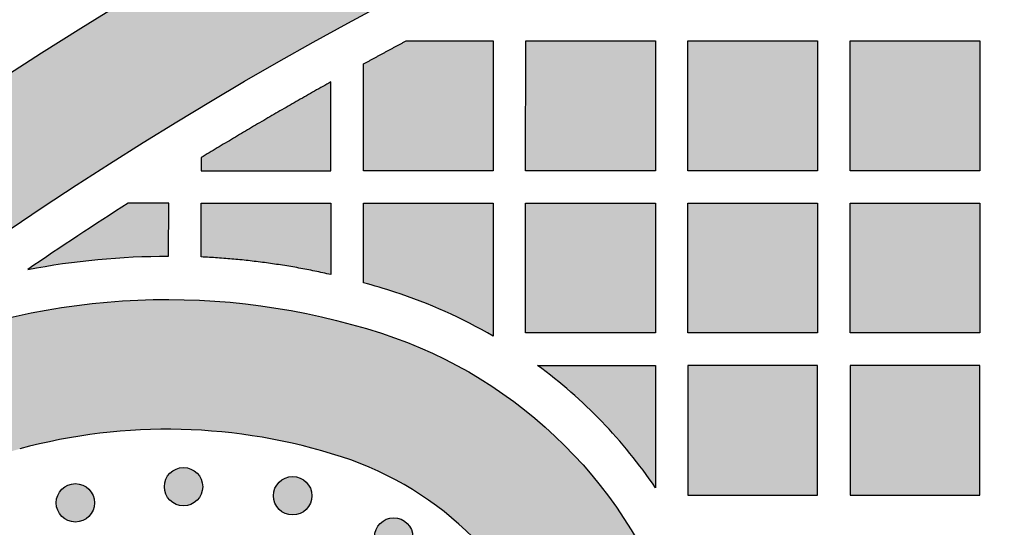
# Model space of a CAD drawing. Header units: millimetres. Extents: x -3873 to -97, y 912 to 4165.
# Tile 527 of 656: x -1865 to -1774, y 3192 to 3239. Entities that reach past the tile are written whole.
import ezdxf

# ---------------------------------------------------------------- set-up
doc = ezdxf.new("R2010")
doc.units = ezdxf.units.MM
doc.layers.add('pattern', color=7, linetype='Continuous', true_color=0x000000)

msp = doc.modelspace()

# ---------------------------------------------------------------- hatches: boundary and pattern name
at = {"layer": 'pattern'}
for points in [[(-1874.82, 3213.385), (-1868.956, 3217.537), (-1862.997, 3221.587), (-1856.946, 3225.532), (-1850.805, 3229.37), (-1844.577, 3233.097), (-1838.264, 3236.71), (-1831.871, 3240.206), (-1825.4, 3243.584), (-1818.855, 3246.84), (-1812.239, 3249.972), (-1805.555, 3252.979), (-1798.807, 3255.857), (-1792, 3258.604), (-1785.136, 3261.22), (-1778.219, 3263.702), (-1771.254, 3266.048), (-1764.245, 3268.258), (-1757.194, 3270.33), (-1750.108, 3272.263), (-1742.989, 3274.056), (-1735.842, 3275.708), (-1728.67, 3277.219), (-1721.479, 3278.589), (-1714.273, 3279.816), (-1707.054, 3280.902), (-1699.829, 3281.845), (-1692.6, 3282.647), (-1685.372, 3283.308), (-1678.149, 3283.827), (-1670.935, 3284.207), (-1663.734, 3284.448), (-1656.55, 3284.55), (-1656.55, 3296.55), (-1664.945, 3296.421), (-1673.365, 3296.109), (-1681.805, 3295.612), (-1690.259, 3294.929), (-1698.72, 3294.058), (-1707.184, 3292.998), (-1715.642, 3291.749), (-1724.09, 3290.311), (-1732.52, 3288.683), (-1740.927, 3286.865), (-1749.304, 3284.858), (-1757.644, 3282.663), (-1765.942, 3280.28), (-1774.191, 3277.711), (-1782.384, 3274.958), (-1790.516, 3272.022), (-1798.581, 3268.905), (-1806.572, 3265.61), (-1814.484, 3262.139), (-1822.31, 3258.496), (-1830.046, 3254.684), (-1837.686, 3250.705), (-1845.225, 3246.563), (-1852.656, 3242.264), (-1859.977, 3237.809), (-1867.181, 3233.204), (-1874.265, 3228.454), (-1881.224, 3223.562), (-1888.054, 3218.533), (-1894.751, 3213.373), (-1901.312, 3208.087), (-1907.734, 3202.679), (-1905.591, 3202.986), (-1903.451, 3203.343), (-1901.317, 3203.75), (-1899.189, 3204.206), (-1897.071, 3204.711), (-1894.963, 3205.265), (-1892.867, 3205.868), (-1890.785, 3206.519), (-1888.718, 3207.218), (-1886.669, 3207.963), (-1884.638, 3208.755), (-1882.628, 3209.593), (-1880.64, 3210.476), (-1878.674, 3211.403), (-1876.734, 3212.373)], [(-1833.149, 3234.961), (-1829.193, 3237.095), (-1821.149, 3237.095), (-1821.149, 3225.095), (-1833.149, 3225.095)], [(-1818.148, 3225.095), (-1818.12, 3237.095), (-1806.149, 3237.095), (-1806.149, 3225.095)], [(-1803.149, 3225.095), (-1803.149, 3237.095), (-1791.149, 3237.095), (-1791.149, 3225.095)], [(-1788.148, 3225.095), (-1788.148, 3237.095), (-1776.149, 3237.095), (-1776.149, 3225.095)], [(-1836.152, 3225.095), (-1836.149, 3233.301), (-1842.181, 3229.855), (-1848.148, 3226.3), (-1848.148, 3225.095)], [(-1854.897, 3222.095), (-1864.194, 3215.958), (-1862.585, 3216.248), (-1860.967, 3216.499), (-1859.343, 3216.712), (-1857.713, 3216.886), (-1856.08, 3217.02), (-1854.445, 3217.116), (-1852.809, 3217.172), (-1851.173, 3217.189), (-1851.149, 3222.095)], [(-1836.153, 3222.095), (-1836.155, 3215.491), (-1837.635, 3215.81), (-1839.122, 3216.096), (-1840.616, 3216.35), (-1842.116, 3216.57), (-1843.62, 3216.757), (-1845.127, 3216.91), (-1846.637, 3217.03), (-1848.148, 3217.117), (-1848.148, 3222.095)], [(-1821.149, 3209.793), (-1822.234, 3210.408), (-1823.337, 3210.993), (-1824.456, 3211.549), (-1825.59, 3212.075), (-1826.737, 3212.57), (-1827.897, 3213.034), (-1829.069, 3213.466), (-1830.25, 3213.867), (-1831.694, 3214.317), (-1833.149, 3214.735), (-1833.149, 3222.095), (-1821.149, 3222.095)], [(-1806.149, 3222.095), (-1806.149, 3210.095), (-1818.148, 3210.095), (-1818.148, 3222.095)], [(-1791.149, 3222.095), (-1791.149, 3210.095), (-1803.149, 3210.095), (-1803.149, 3222.095)], [(-1788.148, 3222.095), (-1776.149, 3222.095), (-1776.149, 3210.095), (-1788.148, 3210.095)], [(-1803.146, 3131.381), (-1804.041, 3130.241), (-1804.907, 3129.074), (-1805.742, 3127.88), (-1806.545, 3126.66), (-1807.314, 3125.417), (-1808.048, 3124.15), (-1808.747, 3122.863), (-1809.41, 3121.555), (-1810.035, 3120.23), (-1810.623, 3118.888), (-1811.172, 3117.531), (-1811.682, 3116.16), (-1812.152, 3114.778), (-1812.583, 3113.386), (-1812.973, 3111.986), (-1813.323, 3110.58), (-1813.511, 3112.121), (-1813.739, 3113.662), (-1814.009, 3115.198), (-1814.319, 3116.73), (-1814.669, 3118.256), (-1815.061, 3119.773), (-1815.492, 3121.28), (-1815.963, 3122.776), (-1816.473, 3124.259), (-1817.022, 3125.728), (-1817.609, 3127.181), (-1818.233, 3128.616), (-1818.894, 3130.032), (-1819.591, 3131.428), (-1820.322, 3132.803), (-1821.087, 3134.155), (-1820.106, 3135.954), (-1819.18, 3137.785), (-1818.311, 3139.647), (-1817.5, 3141.536), (-1816.75, 3143.449), (-1816.059, 3145.384), (-1815.431, 3147.338), (-1814.865, 3149.308), (-1814.63, 3150.209), (-1814.411, 3151.116), (-1814.207, 3152.03), (-1814.019, 3152.948), (-1813.847, 3153.872), (-1813.692, 3154.8), (-1813.554, 3155.732), (-1813.432, 3156.669), (-1813.326, 3157.608), (-1813.238, 3158.55), (-1813.167, 3159.495), (-1813.113, 3160.441), (-1813.076, 3161.389), (-1813.056, 3162.338), (-1813.053, 3163.288), (-1813.068, 3164.237), (-1813.1, 3165.187), (-1813.149, 3166.135), (-1813.216, 3167.082), (-1813.299, 3168.027), (-1813.4, 3168.969), (-1813.517, 3169.909), (-1813.652, 3170.846), (-1813.803, 3171.779), (-1813.971, 3172.708), (-1814.155, 3173.633), (-1814.355, 3174.552), (-1814.572, 3175.466), (-1814.805, 3176.375), (-1815.053, 3177.277), (-1815.317, 3178.172), (-1815.596, 3179.061), (-1815.875, 3179.883), (-1816.18, 3180.702), (-1816.51, 3181.517), (-1816.866, 3182.327), (-1817.247, 3183.13), (-1817.653, 3183.925), (-1818.085, 3184.712), (-1818.541, 3185.489), (-1819.022, 3186.254), (-1819.527, 3187.008), (-1820.056, 3187.747), (-1820.607, 3188.473), (-1821.182, 3189.183), (-1821.778, 3189.876), (-1822.395, 3190.551), (-1823.033, 3191.208), (-1823.69, 3191.846), (-1824.365, 3192.463), (-1825.058, 3193.059), (-1825.768, 3193.634), (-1826.494, 3194.185), (-1827.234, 3194.714), (-1827.987, 3195.219), (-1828.752, 3195.7), (-1829.529, 3196.156), (-1830.316, 3196.588), (-1831.111, 3196.994), (-1831.914, 3197.375), (-1832.724, 3197.731), (-1833.539, 3198.061), (-1834.358, 3198.366), (-1835.181, 3198.645), (-1836.069, 3198.924), (-1836.964, 3199.188), (-1837.866, 3199.436), (-1838.775, 3199.669), (-1839.689, 3199.886), (-1840.608, 3200.086), (-1841.533, 3200.271), (-1842.462, 3200.438), (-1843.395, 3200.59), (-1844.332, 3200.724), (-1845.272, 3200.842), (-1846.214, 3200.942), (-1847.159, 3201.026), (-1848.106, 3201.092), (-1849.055, 3201.141), (-1850.004, 3201.173), (-1850.953, 3201.188), (-1851.903, 3201.185), (-1852.852, 3201.165), (-1853.8, 3201.128), (-1854.746, 3201.074), (-1855.691, 3201.003), (-1856.633, 3200.915), (-1857.573, 3200.81), (-1858.509, 3200.688), (-1859.441, 3200.549), (-1860.369, 3200.394), (-1861.293, 3200.222), (-1862.212, 3200.034), (-1863.125, 3199.831), (-1864.032, 3199.611), (-1864.933, 3199.376), (-1866.901, 3198.811), (-1868.853, 3198.183), (-1870.787, 3197.494), (-1872.699, 3196.744), (-1874.586, 3195.934), (-1876.446, 3195.066), (-1878.276, 3194.141), (-1880.074, 3193.161), (-1881.164, 3193.764), (-1882.267, 3194.347), (-1883.381, 3194.909), (-1884.508, 3195.451), (-1885.645, 3195.971), (-1886.793, 3196.47), (-1887.95, 3196.947), (-1889.116, 3197.401), (-1890.291, 3197.834), (-1891.474, 3198.243), (-1892.664, 3198.63), (-1893.861, 3198.994), (-1895.063, 3199.335), (-1896.271, 3199.652), (-1897.483, 3199.946), (-1898.699, 3200.217), (-1895.791, 3200.909), (-1892.902, 3201.689), (-1890.036, 3202.558), (-1887.195, 3203.513), (-1884.385, 3204.554), (-1881.609, 3205.679), (-1878.871, 3206.886), (-1876.174, 3208.174), (-1874.877, 3208.703), (-1873.564, 3209.204), (-1872.236, 3209.679), (-1870.893, 3210.125), (-1869.537, 3210.543), (-1868.168, 3210.932), (-1866.787, 3211.292), (-1865.396, 3211.621), (-1863.994, 3211.92), (-1862.584, 3212.188), (-1861.167, 3212.425), (-1859.742, 3212.63), (-1858.312, 3212.804), (-1856.877, 3212.945), (-1855.439, 3213.055), (-1853.998, 3213.132), (-1852.556, 3213.176), (-1851.113, 3213.189), (-1849.672, 3213.169), (-1848.232, 3213.116), (-1846.795, 3213.032), (-1845.362, 3212.915), (-1843.935, 3212.767), (-1842.513, 3212.587), (-1841.099, 3212.376), (-1839.693, 3212.134), (-1838.296, 3211.862), (-1836.909, 3211.56), (-1835.534, 3211.228), (-1834.17, 3210.867), (-1832.82, 3210.478), (-1831.483, 3210.061), (-1830.336, 3209.672), (-1829.194, 3209.247), (-1828.058, 3208.787), (-1826.929, 3208.291), (-1825.81, 3207.76), (-1824.701, 3207.193), (-1823.604, 3206.591), (-1822.521, 3205.955), (-1821.454, 3205.285), (-1820.404, 3204.581), (-1819.372, 3203.844), (-1818.361, 3203.075), (-1817.372, 3202.274), (-1816.405, 3201.443), (-1815.463, 3200.583), (-1814.547, 3199.694), (-1813.659, 3198.778), (-1812.798, 3197.836), (-1811.967, 3196.87), (-1811.166, 3195.88), (-1810.397, 3194.869), (-1809.66, 3193.837), (-1808.956, 3192.787), (-1808.286, 3191.72), (-1807.65, 3190.637), (-1807.048, 3189.54), (-1806.482, 3188.431), (-1805.95, 3187.312), (-1805.455, 3186.183), (-1804.994, 3185.047), (-1804.569, 3183.905), (-1804.18, 3182.759), (-1803.674, 3181.121), (-1803.211, 3179.47), (-1802.792, 3177.807), (-1802.418, 3176.134), (-1801.882, 3173.385), (-1801.42, 3170.614), (-1801.035, 3167.824), (-1800.727, 3165.02), (-1800.497, 3162.204), (-1800.345, 3159.379), (-1800.272, 3156.549), (-1800.279, 3153.717), (-1800.364, 3150.886), (-1800.529, 3148.06), (-1800.772, 3145.241), (-1801.094, 3142.434), (-1801.493, 3139.641), (-1801.969, 3136.866), (-1802.52, 3134.112)], [(-1817.041, 3207.095), (-1806.149, 3207.095), (-1806.149, 3195.79), (-1806.71, 3196.596), (-1807.288, 3197.392), (-1807.884, 3198.176), (-1808.497, 3198.948), (-1809.127, 3199.707), (-1809.774, 3200.454), (-1810.436, 3201.187), (-1811.114, 3201.906), (-1811.807, 3202.61), (-1812.515, 3203.299), (-1813.237, 3203.973), (-1813.973, 3204.631), (-1814.722, 3205.272), (-1815.483, 3205.897), (-1816.256, 3206.505)], [(-1791.149, 3207.095), (-1803.149, 3207.095), (-1803.149, 3195.095), (-1791.149, 3195.095)], [(-1776.149, 3207.095), (-1788.148, 3207.095), (-1788.148, 3195.095), (-1776.149, 3195.095)], [(-1848.529, 3197.137), (-1848.557, 3197.164), (-1848.586, 3197.191), (-1848.616, 3197.218), (-1848.647, 3197.244), (-1848.678, 3197.27), (-1848.711, 3197.295), (-1848.744, 3197.32), (-1848.778, 3197.344), (-1848.813, 3197.367), (-1848.849, 3197.39), (-1848.885, 3197.412), (-1848.923, 3197.433), (-1848.961, 3197.454), (-1848.999, 3197.474), (-1849.039, 3197.492), (-1849.079, 3197.51), (-1849.12, 3197.527), (-1849.161, 3197.543), (-1849.203, 3197.559), (-1849.245, 3197.573), (-1849.288, 3197.586), (-1849.332, 3197.598), (-1849.376, 3197.609), (-1849.42, 3197.619), (-1849.465, 3197.627), (-1849.51, 3197.635), (-1849.555, 3197.641), (-1849.6, 3197.647), (-1849.646, 3197.651), (-1849.692, 3197.654), (-1849.738, 3197.656), (-1849.784, 3197.656), (-1849.83, 3197.656), (-1849.876, 3197.654), (-1849.921, 3197.651), (-1849.967, 3197.647), (-1850.012, 3197.641), (-1850.058, 3197.635), (-1850.103, 3197.627), (-1850.147, 3197.619), (-1850.192, 3197.609), (-1850.235, 3197.598), (-1850.279, 3197.586), (-1850.322, 3197.573), (-1850.364, 3197.559), (-1850.406, 3197.543), (-1850.448, 3197.527), (-1850.488, 3197.51), (-1850.529, 3197.492), (-1850.568, 3197.474), (-1850.607, 3197.454), (-1850.645, 3197.433), (-1850.682, 3197.412), (-1850.718, 3197.39), (-1850.754, 3197.367), (-1850.789, 3197.344), (-1850.823, 3197.32), (-1850.856, 3197.295), (-1850.889, 3197.27), (-1850.921, 3197.244), (-1850.951, 3197.218), (-1850.981, 3197.191), (-1851.01, 3197.164), (-1851.038, 3197.137), (-1851.066, 3197.108), (-1851.093, 3197.079), (-1851.12, 3197.05), (-1851.146, 3197.019), (-1851.172, 3196.987), (-1851.197, 3196.955), (-1851.222, 3196.921), (-1851.246, 3196.887), (-1851.269, 3196.852), (-1851.292, 3196.817), (-1851.314, 3196.78), (-1851.335, 3196.743), (-1851.356, 3196.705), (-1851.375, 3196.666), (-1851.394, 3196.627), (-1851.412, 3196.587), (-1851.429, 3196.546), (-1851.445, 3196.505), (-1851.46, 3196.463), (-1851.474, 3196.42), (-1851.487, 3196.377), (-1851.5, 3196.334), (-1851.51, 3196.29), (-1851.52, 3196.246), (-1851.529, 3196.201), (-1851.537, 3196.156), (-1851.543, 3196.111), (-1851.549, 3196.065), (-1851.553, 3196.02), (-1851.556, 3195.974), (-1851.557, 3195.928), (-1851.558, 3195.882), (-1851.557, 3195.836), (-1851.556, 3195.79), (-1851.553, 3195.744), (-1851.549, 3195.699), (-1851.543, 3195.653), (-1851.537, 3195.608), (-1851.529, 3195.563), (-1851.52, 3195.518), (-1851.51, 3195.474), (-1851.5, 3195.43), (-1851.487, 3195.387), (-1851.474, 3195.344), (-1851.46, 3195.301), (-1851.445, 3195.259), (-1851.429, 3195.218), (-1851.412, 3195.177), (-1851.394, 3195.137), (-1851.375, 3195.098), (-1851.356, 3195.059), (-1851.335, 3195.021), (-1851.314, 3194.984), (-1851.292, 3194.947), (-1851.269, 3194.912), (-1851.246, 3194.877), (-1851.222, 3194.842), (-1851.197, 3194.809), (-1851.172, 3194.777), (-1851.146, 3194.745), (-1851.12, 3194.714), (-1851.093, 3194.685), (-1851.066, 3194.656), (-1851.038, 3194.627), (-1851.01, 3194.6), (-1850.981, 3194.573), (-1850.951, 3194.546), (-1850.921, 3194.52), (-1850.889, 3194.494), (-1850.856, 3194.469), (-1850.823, 3194.444), (-1850.789, 3194.42), (-1850.754, 3194.397), (-1850.718, 3194.374), (-1850.682, 3194.352), (-1850.645, 3194.331), (-1850.607, 3194.31), (-1850.568, 3194.29), (-1850.529, 3194.272), (-1850.488, 3194.254), (-1850.448, 3194.237), (-1850.406, 3194.22), (-1850.364, 3194.205), (-1850.322, 3194.191), (-1850.279, 3194.178), (-1850.235, 3194.166), (-1850.192, 3194.155), (-1850.147, 3194.145), (-1850.103, 3194.137), (-1850.058, 3194.129), (-1850.012, 3194.122), (-1849.967, 3194.117), (-1849.921, 3194.113), (-1849.876, 3194.11), (-1849.83, 3194.108), (-1849.784, 3194.108), (-1849.738, 3194.108), (-1849.692, 3194.11), (-1849.646, 3194.113), (-1849.6, 3194.117), (-1849.555, 3194.122), (-1849.51, 3194.129), (-1849.465, 3194.137), (-1849.42, 3194.145), (-1849.376, 3194.155), (-1849.332, 3194.166), (-1849.288, 3194.178), (-1849.245, 3194.191), (-1849.203, 3194.205), (-1849.161, 3194.22), (-1849.12, 3194.237), (-1849.079, 3194.254), (-1849.039, 3194.272), (-1848.999, 3194.29), (-1848.961, 3194.31), (-1848.923, 3194.331), (-1848.885, 3194.352), (-1848.849, 3194.374), (-1848.813, 3194.397), (-1848.778, 3194.42), (-1848.744, 3194.444), (-1848.711, 3194.469), (-1848.678, 3194.494), (-1848.647, 3194.52), (-1848.616, 3194.546), (-1848.586, 3194.573), (-1848.557, 3194.6), (-1848.529, 3194.627), (-1848.502, 3194.656), (-1848.474, 3194.685), (-1848.448, 3194.714), (-1848.421, 3194.745), (-1848.396, 3194.777), (-1848.37, 3194.809), (-1848.346, 3194.842), (-1848.322, 3194.877), (-1848.298, 3194.912), (-1848.276, 3194.947), (-1848.254, 3194.984), (-1848.232, 3195.021), (-1848.212, 3195.059), (-1848.192, 3195.098), (-1848.173, 3195.137), (-1848.155, 3195.177), (-1848.138, 3195.218), (-1848.122, 3195.259), (-1848.107, 3195.301), (-1848.093, 3195.344), (-1848.08, 3195.387), (-1848.068, 3195.43), (-1848.057, 3195.474), (-1848.047, 3195.518), (-1848.038, 3195.563), (-1848.031, 3195.608), (-1848.024, 3195.653), (-1848.019, 3195.699), (-1848.015, 3195.744), (-1848.012, 3195.79), (-1848.01, 3195.836), (-1848.009, 3195.882), (-1848.01, 3195.928), (-1848.012, 3195.974), (-1848.015, 3196.02), (-1848.019, 3196.065), (-1848.024, 3196.111), (-1848.031, 3196.156), (-1848.038, 3196.201), (-1848.047, 3196.246), (-1848.057, 3196.29), (-1848.068, 3196.334), (-1848.08, 3196.377), (-1848.093, 3196.42), (-1848.107, 3196.463), (-1848.122, 3196.505), (-1848.138, 3196.546), (-1848.155, 3196.587), (-1848.173, 3196.627), (-1848.192, 3196.666), (-1848.212, 3196.705), (-1848.232, 3196.743), (-1848.254, 3196.78), (-1848.276, 3196.817), (-1848.298, 3196.852), (-1848.322, 3196.887), (-1848.346, 3196.921), (-1848.37, 3196.955), (-1848.396, 3196.987), (-1848.421, 3197.019), (-1848.448, 3197.05), (-1848.474, 3197.079), (-1848.502, 3197.108)], [(-1838.436, 3196.297), (-1838.464, 3196.325), (-1838.493, 3196.352), (-1838.523, 3196.379), (-1838.554, 3196.405), (-1838.586, 3196.431), (-1838.618, 3196.456), (-1838.651, 3196.48), (-1838.685, 3196.504), (-1838.72, 3196.528), (-1838.756, 3196.551), (-1838.793, 3196.573), (-1838.83, 3196.594), (-1838.868, 3196.614), (-1838.907, 3196.634), (-1838.946, 3196.653), (-1838.986, 3196.671), (-1839.027, 3196.688), (-1839.068, 3196.704), (-1839.11, 3196.719), (-1839.153, 3196.733), (-1839.196, 3196.746), (-1839.239, 3196.758), (-1839.283, 3196.769), (-1839.327, 3196.779), (-1839.372, 3196.788), (-1839.417, 3196.796), (-1839.462, 3196.802), (-1839.508, 3196.807), (-1839.553, 3196.811), (-1839.599, 3196.814), (-1839.645, 3196.816), (-1839.691, 3196.817), (-1839.737, 3196.816), (-1839.783, 3196.814), (-1839.828, 3196.811), (-1839.874, 3196.807), (-1839.92, 3196.802), (-1839.965, 3196.796), (-1840.01, 3196.788), (-1840.054, 3196.779), (-1840.099, 3196.769), (-1840.143, 3196.758), (-1840.186, 3196.746), (-1840.229, 3196.733), (-1840.272, 3196.719), (-1840.313, 3196.704), (-1840.355, 3196.688), (-1840.396, 3196.671), (-1840.436, 3196.653), (-1840.475, 3196.634), (-1840.514, 3196.614), (-1840.552, 3196.594), (-1840.589, 3196.573), (-1840.626, 3196.551), (-1840.661, 3196.528), (-1840.696, 3196.504), (-1840.73, 3196.48), (-1840.764, 3196.456), (-1840.796, 3196.431), (-1840.828, 3196.405), (-1840.858, 3196.379), (-1840.888, 3196.352), (-1840.917, 3196.325), (-1840.945, 3196.297), (-1840.973, 3196.269), (-1841, 3196.24), (-1841.027, 3196.21), (-1841.053, 3196.179), (-1841.079, 3196.148), (-1841.104, 3196.115), (-1841.129, 3196.082), (-1841.153, 3196.048), (-1841.176, 3196.013), (-1841.199, 3195.977), (-1841.221, 3195.941), (-1841.242, 3195.903), (-1841.263, 3195.865), (-1841.282, 3195.827), (-1841.301, 3195.787), (-1841.319, 3195.747), (-1841.336, 3195.706), (-1841.352, 3195.665), (-1841.367, 3195.623), (-1841.382, 3195.581), (-1841.395, 3195.538), (-1841.407, 3195.494), (-1841.418, 3195.45), (-1841.428, 3195.406), (-1841.436, 3195.361), (-1841.444, 3195.316), (-1841.45, 3195.271), (-1841.456, 3195.226), (-1841.46, 3195.18), (-1841.463, 3195.134), (-1841.465, 3195.088), (-1841.465, 3195.043), (-1841.465, 3194.997), (-1841.463, 3194.951), (-1841.46, 3194.905), (-1841.456, 3194.859), (-1841.45, 3194.814), (-1841.444, 3194.769), (-1841.436, 3194.724), (-1841.428, 3194.679), (-1841.418, 3194.635), (-1841.407, 3194.591), (-1841.395, 3194.547), (-1841.382, 3194.504), (-1841.367, 3194.462), (-1841.352, 3194.42), (-1841.336, 3194.379), (-1841.319, 3194.338), (-1841.301, 3194.298), (-1841.282, 3194.258), (-1841.263, 3194.22), (-1841.242, 3194.182), (-1841.221, 3194.144), (-1841.199, 3194.108), (-1841.176, 3194.072), (-1841.153, 3194.037), (-1841.129, 3194.003), (-1841.104, 3193.97), (-1841.079, 3193.937), (-1841.053, 3193.906), (-1841.027, 3193.875), (-1841, 3193.845), (-1840.973, 3193.816), (-1840.945, 3193.788), (-1840.917, 3193.76), (-1840.888, 3193.733), (-1840.858, 3193.706), (-1840.828, 3193.68), (-1840.796, 3193.654), (-1840.764, 3193.629), (-1840.73, 3193.605), (-1840.696, 3193.581), (-1840.661, 3193.557), (-1840.626, 3193.534), (-1840.589, 3193.512), (-1840.552, 3193.491), (-1840.514, 3193.471), (-1840.475, 3193.451), (-1840.436, 3193.432), (-1840.396, 3193.414), (-1840.355, 3193.397), (-1840.313, 3193.381), (-1840.272, 3193.366), (-1840.229, 3193.352), (-1840.186, 3193.339), (-1840.143, 3193.327), (-1840.099, 3193.316), (-1840.054, 3193.306), (-1840.01, 3193.297), (-1839.965, 3193.289), (-1839.92, 3193.283), (-1839.874, 3193.278), (-1839.828, 3193.274), (-1839.783, 3193.271), (-1839.737, 3193.269), (-1839.691, 3193.268), (-1839.645, 3193.269), (-1839.599, 3193.271), (-1839.553, 3193.274), (-1839.508, 3193.278), (-1839.462, 3193.283), (-1839.417, 3193.289), (-1839.372, 3193.297), (-1839.327, 3193.306), (-1839.283, 3193.316), (-1839.239, 3193.327), (-1839.196, 3193.339), (-1839.153, 3193.352), (-1839.11, 3193.366), (-1839.068, 3193.381), (-1839.027, 3193.397), (-1838.986, 3193.414), (-1838.946, 3193.432), (-1838.907, 3193.451), (-1838.868, 3193.471), (-1838.83, 3193.491), (-1838.793, 3193.512), (-1838.756, 3193.534), (-1838.72, 3193.557), (-1838.685, 3193.581), (-1838.651, 3193.605), (-1838.618, 3193.629), (-1838.586, 3193.654), (-1838.554, 3193.68), (-1838.523, 3193.706), (-1838.493, 3193.733), (-1838.464, 3193.76), (-1838.436, 3193.788), (-1838.409, 3193.816), (-1838.382, 3193.845), (-1838.355, 3193.875), (-1838.329, 3193.906), (-1838.303, 3193.937), (-1838.278, 3193.97), (-1838.253, 3194.003), (-1838.229, 3194.037), (-1838.205, 3194.072), (-1838.183, 3194.108), (-1838.161, 3194.144), (-1838.139, 3194.182), (-1838.119, 3194.22), (-1838.099, 3194.258), (-1838.08, 3194.298), (-1838.063, 3194.338), (-1838.045, 3194.379), (-1838.029, 3194.42), (-1838.014, 3194.462), (-1838, 3194.504), (-1837.987, 3194.547), (-1837.975, 3194.591), (-1837.964, 3194.635), (-1837.954, 3194.679), (-1837.945, 3194.724), (-1837.938, 3194.769), (-1837.931, 3194.814), (-1837.926, 3194.859), (-1837.922, 3194.905), (-1837.919, 3194.951), (-1837.917, 3194.997), (-1837.917, 3195.043), (-1837.917, 3195.088), (-1837.919, 3195.134), (-1837.922, 3195.18), (-1837.926, 3195.226), (-1837.931, 3195.271), (-1837.938, 3195.316), (-1837.945, 3195.361), (-1837.954, 3195.406), (-1837.964, 3195.45), (-1837.975, 3195.494), (-1837.987, 3195.538), (-1838, 3195.581), (-1838.014, 3195.623), (-1838.029, 3195.665), (-1838.045, 3195.706), (-1838.063, 3195.747), (-1838.08, 3195.787), (-1838.099, 3195.827), (-1838.119, 3195.865), (-1838.139, 3195.903), (-1838.161, 3195.941), (-1838.183, 3195.977), (-1838.205, 3196.013), (-1838.229, 3196.048), (-1838.253, 3196.082), (-1838.278, 3196.115), (-1838.303, 3196.148), (-1838.329, 3196.179), (-1838.355, 3196.21), (-1838.382, 3196.24), (-1838.409, 3196.269)], [(-1858.526, 3195.646), (-1858.555, 3195.673), (-1858.584, 3195.701), (-1858.613, 3195.727), (-1858.644, 3195.754), (-1858.676, 3195.779), (-1858.708, 3195.805), (-1858.741, 3195.829), (-1858.776, 3195.853), (-1858.811, 3195.877), (-1858.846, 3195.899), (-1858.883, 3195.921), (-1858.92, 3195.943), (-1858.958, 3195.963), (-1858.997, 3195.983), (-1859.036, 3196.002), (-1859.076, 3196.02), (-1859.117, 3196.037), (-1859.158, 3196.053), (-1859.2, 3196.068), (-1859.243, 3196.082), (-1859.286, 3196.095), (-1859.329, 3196.107), (-1859.373, 3196.118), (-1859.417, 3196.128), (-1859.462, 3196.137), (-1859.507, 3196.144), (-1859.552, 3196.151), (-1859.598, 3196.156), (-1859.643, 3196.16), (-1859.689, 3196.163), (-1859.735, 3196.165), (-1859.781, 3196.166), (-1859.827, 3196.165), (-1859.873, 3196.163), (-1859.919, 3196.16), (-1859.964, 3196.156), (-1860.01, 3196.151), (-1860.055, 3196.144), (-1860.1, 3196.137), (-1860.145, 3196.128), (-1860.189, 3196.118), (-1860.233, 3196.107), (-1860.276, 3196.095), (-1860.319, 3196.082), (-1860.362, 3196.068), (-1860.404, 3196.053), (-1860.445, 3196.037), (-1860.486, 3196.02), (-1860.526, 3196.002), (-1860.565, 3195.983), (-1860.604, 3195.963), (-1860.642, 3195.943), (-1860.679, 3195.921), (-1860.716, 3195.899), (-1860.751, 3195.877), (-1860.786, 3195.853), (-1860.82, 3195.829), (-1860.854, 3195.805), (-1860.886, 3195.779), (-1860.918, 3195.754), (-1860.949, 3195.727), (-1860.978, 3195.701), (-1861.007, 3195.673), (-1861.036, 3195.646), (-1861.063, 3195.618), (-1861.09, 3195.589), (-1861.117, 3195.559), (-1861.143, 3195.528), (-1861.169, 3195.497), (-1861.194, 3195.464), (-1861.219, 3195.431), (-1861.243, 3195.397), (-1861.266, 3195.362), (-1861.289, 3195.326), (-1861.311, 3195.29), (-1861.332, 3195.252), (-1861.353, 3195.214), (-1861.373, 3195.176), (-1861.391, 3195.136), (-1861.409, 3195.096), (-1861.426, 3195.055), (-1861.442, 3195.014), (-1861.458, 3194.972), (-1861.472, 3194.93), (-1861.485, 3194.887), (-1861.497, 3194.843), (-1861.508, 3194.799), (-1861.518, 3194.755), (-1861.526, 3194.71), (-1861.534, 3194.665), (-1861.54, 3194.62), (-1861.546, 3194.575), (-1861.55, 3194.529), (-1861.553, 3194.483), (-1861.555, 3194.437), (-1861.555, 3194.391), (-1861.555, 3194.345), (-1861.553, 3194.3), (-1861.55, 3194.254), (-1861.546, 3194.208), (-1861.54, 3194.163), (-1861.534, 3194.117), (-1861.526, 3194.072), (-1861.518, 3194.028), (-1861.508, 3193.983), (-1861.497, 3193.94), (-1861.485, 3193.896), (-1861.472, 3193.853), (-1861.458, 3193.811), (-1861.442, 3193.769), (-1861.426, 3193.727), (-1861.409, 3193.687), (-1861.391, 3193.647), (-1861.373, 3193.607), (-1861.353, 3193.568), (-1861.332, 3193.53), (-1861.311, 3193.493), (-1861.289, 3193.457), (-1861.266, 3193.421), (-1861.243, 3193.386), (-1861.219, 3193.352), (-1861.194, 3193.319), (-1861.169, 3193.286), (-1861.143, 3193.254), (-1861.117, 3193.224), (-1861.09, 3193.194), (-1861.063, 3193.165), (-1861.036, 3193.137), (-1861.007, 3193.109), (-1860.978, 3193.082), (-1860.949, 3193.055), (-1860.918, 3193.029), (-1860.886, 3193.003), (-1860.854, 3192.978), (-1860.82, 3192.953), (-1860.786, 3192.929), (-1860.751, 3192.906), (-1860.716, 3192.883), (-1860.679, 3192.861), (-1860.642, 3192.84), (-1860.604, 3192.819), (-1860.565, 3192.8), (-1860.526, 3192.781), (-1860.486, 3192.763), (-1860.445, 3192.746), (-1860.404, 3192.73), (-1860.362, 3192.715), (-1860.319, 3192.701), (-1860.276, 3192.688), (-1860.233, 3192.675), (-1860.189, 3192.665), (-1860.145, 3192.655), (-1860.1, 3192.646), (-1860.055, 3192.638), (-1860.01, 3192.632), (-1859.964, 3192.626), (-1859.919, 3192.622), (-1859.873, 3192.619), (-1859.827, 3192.618), (-1859.781, 3192.617), (-1859.735, 3192.618), (-1859.689, 3192.619), (-1859.643, 3192.622), (-1859.598, 3192.626), (-1859.552, 3192.632), (-1859.507, 3192.638), (-1859.462, 3192.646), (-1859.417, 3192.655), (-1859.373, 3192.665), (-1859.329, 3192.675), (-1859.286, 3192.688), (-1859.243, 3192.701), (-1859.2, 3192.715), (-1859.158, 3192.73), (-1859.117, 3192.746), (-1859.076, 3192.763), (-1859.036, 3192.781), (-1858.997, 3192.8), (-1858.958, 3192.819), (-1858.92, 3192.84), (-1858.883, 3192.861), (-1858.846, 3192.883), (-1858.811, 3192.906), (-1858.776, 3192.929), (-1858.741, 3192.953), (-1858.708, 3192.978), (-1858.676, 3193.003), (-1858.644, 3193.029), (-1858.613, 3193.055), (-1858.584, 3193.082), (-1858.555, 3193.109), (-1858.526, 3193.137), (-1858.499, 3193.165), (-1858.472, 3193.194), (-1858.445, 3193.224), (-1858.419, 3193.254), (-1858.393, 3193.286), (-1858.368, 3193.319), (-1858.343, 3193.352), (-1858.319, 3193.386), (-1858.296, 3193.421), (-1858.273, 3193.457), (-1858.251, 3193.493), (-1858.23, 3193.53), (-1858.209, 3193.568), (-1858.189, 3193.607), (-1858.171, 3193.647), (-1858.153, 3193.687), (-1858.136, 3193.727), (-1858.12, 3193.769), (-1858.104, 3193.811), (-1858.09, 3193.853), (-1858.077, 3193.896), (-1858.065, 3193.94), (-1858.054, 3193.983), (-1858.044, 3194.028), (-1858.036, 3194.072), (-1858.028, 3194.117), (-1858.021, 3194.163), (-1858.016, 3194.208), (-1858.012, 3194.254), (-1858.009, 3194.3), (-1858.007, 3194.345), (-1858.007, 3194.391), (-1858.007, 3194.437), (-1858.009, 3194.483), (-1858.012, 3194.529), (-1858.016, 3194.575), (-1858.021, 3194.62), (-1858.028, 3194.665), (-1858.036, 3194.71), (-1858.044, 3194.755), (-1858.054, 3194.799), (-1858.065, 3194.843), (-1858.077, 3194.887), (-1858.09, 3194.93), (-1858.104, 3194.972), (-1858.12, 3195.014), (-1858.136, 3195.055), (-1858.153, 3195.096), (-1858.171, 3195.136), (-1858.189, 3195.176), (-1858.209, 3195.214), (-1858.23, 3195.252), (-1858.251, 3195.29), (-1858.273, 3195.326), (-1858.296, 3195.362), (-1858.319, 3195.397), (-1858.343, 3195.431), (-1858.368, 3195.464), (-1858.393, 3195.497), (-1858.419, 3195.528), (-1858.445, 3195.559), (-1858.472, 3195.589), (-1858.499, 3195.618)], [(-1829.091, 3192.49), (-1829.119, 3192.517), (-1829.148, 3192.544), (-1829.178, 3192.571), (-1829.209, 3192.597), (-1829.241, 3192.623), (-1829.273, 3192.648), (-1829.306, 3192.673), (-1829.34, 3192.697), (-1829.375, 3192.72), (-1829.411, 3192.743), (-1829.448, 3192.765), (-1829.485, 3192.786), (-1829.523, 3192.807), (-1829.562, 3192.827), (-1829.601, 3192.845), (-1829.641, 3192.863), (-1829.682, 3192.88), (-1829.723, 3192.896), (-1829.765, 3192.912), (-1829.808, 3192.926), (-1829.851, 3192.939), (-1829.894, 3192.951), (-1829.938, 3192.962), (-1829.982, 3192.972), (-1830.027, 3192.98), (-1830.072, 3192.988), (-1830.117, 3192.994), (-1830.163, 3193), (-1830.208, 3193.004), (-1830.254, 3193.007), (-1830.3, 3193.009), (-1830.346, 3193.009), (-1830.392, 3193.009), (-1830.438, 3193.007), (-1830.483, 3193.004), (-1830.529, 3193), (-1830.575, 3192.994), (-1830.62, 3192.988), (-1830.665, 3192.98), (-1830.709, 3192.972), (-1830.754, 3192.962), (-1830.798, 3192.951), (-1830.841, 3192.939), (-1830.884, 3192.926), (-1830.927, 3192.912), (-1830.968, 3192.896), (-1831.01, 3192.88), (-1831.051, 3192.863), (-1831.091, 3192.845), (-1831.13, 3192.827), (-1831.169, 3192.807), (-1831.207, 3192.786), (-1831.244, 3192.765), (-1831.281, 3192.743), (-1831.316, 3192.72), (-1831.351, 3192.697), (-1831.385, 3192.673), (-1831.419, 3192.648), (-1831.451, 3192.623), (-1831.483, 3192.597), (-1831.513, 3192.571), (-1831.543, 3192.544), (-1831.572, 3192.517), (-1831.6, 3192.49), (-1831.628, 3192.461), (-1831.655, 3192.432), (-1831.682, 3192.403), (-1831.708, 3192.372), (-1831.734, 3192.34), (-1831.759, 3192.308), (-1831.784, 3192.274), (-1831.808, 3192.24), (-1831.831, 3192.205), (-1831.854, 3192.17), (-1831.876, 3192.133), (-1831.897, 3192.096), (-1831.918, 3192.058), (-1831.937, 3192.019), (-1831.956, 3191.98), (-1831.974, 3191.94), (-1831.991, 3191.899), (-1832.007, 3191.858), (-1832.022, 3191.816), (-1832.037, 3191.773), (-1832.05, 3191.73), (-1832.062, 3191.687), (-1832.073, 3191.643), (-1832.083, 3191.599), (-1832.091, 3191.554), (-1832.099, 3191.509), (-1832.105, 3191.464), (-1832.111, 3191.418), (-1832.115, 3191.373), (-1832.118, 3191.327), (-1832.12, 3191.281), (-1832.12, 3191.235), (-1832.12, 3191.189), (-1832.118, 3191.143), (-1832.115, 3191.097), (-1832.111, 3191.052), (-1832.105, 3191.006), (-1832.099, 3190.961), (-1832.091, 3190.916), (-1832.083, 3190.871), (-1832.073, 3190.827), (-1832.062, 3190.783), (-1832.05, 3190.74), (-1832.037, 3190.697), (-1832.022, 3190.654), (-1832.007, 3190.612), (-1831.991, 3190.571), (-1831.974, 3190.53), (-1831.956, 3190.49), (-1831.937, 3190.451), (-1831.918, 3190.412), (-1831.897, 3190.374), (-1831.876, 3190.337), (-1831.854, 3190.3), (-1831.831, 3190.265), (-1831.808, 3190.23), (-1831.784, 3190.195), (-1831.759, 3190.162), (-1831.734, 3190.13), (-1831.708, 3190.098), (-1831.682, 3190.067), (-1831.655, 3190.038), (-1831.628, 3190.009), (-1831.6, 3189.98), (-1831.572, 3189.953), (-1831.543, 3189.926), (-1831.513, 3189.899), (-1831.483, 3189.873), (-1831.451, 3189.847), (-1831.419, 3189.822), (-1831.385, 3189.797), (-1831.351, 3189.773), (-1831.316, 3189.75), (-1831.281, 3189.727), (-1831.244, 3189.705), (-1831.207, 3189.684), (-1831.169, 3189.663), (-1831.13, 3189.643), (-1831.091, 3189.625), (-1831.051, 3189.607), (-1831.01, 3189.59), (-1830.968, 3189.574), (-1830.927, 3189.558), (-1830.884, 3189.544), (-1830.841, 3189.531), (-1830.798, 3189.519), (-1830.754, 3189.508), (-1830.709, 3189.498), (-1830.665, 3189.49), (-1830.62, 3189.482), (-1830.575, 3189.475), (-1830.529, 3189.47), (-1830.483, 3189.466), (-1830.438, 3189.463), (-1830.392, 3189.461), (-1830.346, 3189.461), (-1830.3, 3189.461), (-1830.254, 3189.463), (-1830.208, 3189.466), (-1830.163, 3189.47), (-1830.117, 3189.475), (-1830.072, 3189.482), (-1830.027, 3189.49), (-1829.982, 3189.498), (-1829.938, 3189.508), (-1829.894, 3189.519), (-1829.851, 3189.531), (-1829.808, 3189.544), (-1829.765, 3189.558), (-1829.723, 3189.574), (-1829.682, 3189.59), (-1829.641, 3189.607), (-1829.601, 3189.625), (-1829.562, 3189.643), (-1829.523, 3189.663), (-1829.485, 3189.684), (-1829.448, 3189.705), (-1829.411, 3189.727), (-1829.375, 3189.75), (-1829.34, 3189.773), (-1829.306, 3189.797), (-1829.273, 3189.822), (-1829.241, 3189.847), (-1829.209, 3189.873), (-1829.178, 3189.899), (-1829.148, 3189.926), (-1829.119, 3189.953), (-1829.091, 3189.98), (-1829.064, 3190.009), (-1829.037, 3190.038), (-1829.01, 3190.067), (-1828.984, 3190.098), (-1828.958, 3190.13), (-1828.933, 3190.162), (-1828.908, 3190.195), (-1828.884, 3190.23), (-1828.86, 3190.265), (-1828.838, 3190.3), (-1828.816, 3190.337), (-1828.794, 3190.374), (-1828.774, 3190.412), (-1828.754, 3190.451), (-1828.735, 3190.49), (-1828.718, 3190.53), (-1828.7, 3190.571), (-1828.684, 3190.612), (-1828.669, 3190.654), (-1828.655, 3190.697), (-1828.642, 3190.74), (-1828.63, 3190.783), (-1828.619, 3190.827), (-1828.609, 3190.871), (-1828.6, 3190.916), (-1828.593, 3190.961), (-1828.586, 3191.006), (-1828.581, 3191.052), (-1828.577, 3191.097), (-1828.574, 3191.143), (-1828.572, 3191.189), (-1828.572, 3191.235), (-1828.572, 3191.281), (-1828.574, 3191.327), (-1828.577, 3191.373), (-1828.581, 3191.418), (-1828.586, 3191.464), (-1828.593, 3191.509), (-1828.6, 3191.554), (-1828.609, 3191.599), (-1828.619, 3191.643), (-1828.63, 3191.687), (-1828.642, 3191.73), (-1828.655, 3191.773), (-1828.669, 3191.816), (-1828.684, 3191.858), (-1828.7, 3191.899), (-1828.718, 3191.94), (-1828.735, 3191.98), (-1828.754, 3192.019), (-1828.774, 3192.058), (-1828.794, 3192.096), (-1828.816, 3192.133), (-1828.838, 3192.17), (-1828.86, 3192.205), (-1828.884, 3192.24), (-1828.908, 3192.274), (-1828.933, 3192.308), (-1828.958, 3192.34), (-1828.984, 3192.372), (-1829.01, 3192.403), (-1829.037, 3192.432), (-1829.064, 3192.461)]]:
    msp.add_hatch(color=256, dxfattribs=at).paths.add_polyline_path(points, flags=0)

# ---------------------------------------------------------------- linework, layer by layer
for p, q in [((-1829.193, 3237.095), (-1821.149, 3237.095)), ((-1821.149, 3237.095), (-1821.149, 3225.095)), ((-1836.152, 3225.095), (-1836.149, 3233.301)), ((-1848.148, 3226.3), (-1848.148, 3225.095)), ((-1821.149, 3225.095), (-1833.149, 3225.095)), ((-1848.148, 3217.117), (-1848.148, 3222.095)), ((-1836.153, 3222.095), (-1836.155, 3215.491))]:
    msp.add_line(p, q, dxfattribs=at)
for points in [[(-1818.148, 3225.095), (-1818.12, 3237.095), (-1806.149, 3237.095), (-1806.149, 3225.095)], [(-1803.149, 3225.095), (-1803.149, 3237.095), (-1791.149, 3237.095), (-1791.149, 3225.095)], [(-1788.148, 3225.095), (-1788.148, 3237.095), (-1776.149, 3237.095), (-1776.149, 3225.095)], [(-1806.149, 3222.095), (-1806.149, 3210.095), (-1818.148, 3210.095), (-1818.148, 3222.095)], [(-1791.149, 3222.095), (-1791.149, 3210.095), (-1803.149, 3210.095), (-1803.149, 3222.095)], [(-1788.148, 3222.095), (-1776.149, 3222.095), (-1776.149, 3210.095), (-1788.148, 3210.095)], [(-1791.149, 3207.095), (-1803.149, 3207.095), (-1803.149, 3195.095), (-1791.149, 3195.095)], [(-1776.149, 3207.095), (-1788.148, 3207.095), (-1788.148, 3195.095), (-1776.149, 3195.095)]]:
    msp.add_lwpolyline(points, close=True, dxfattribs=at)
for points in [[(-1851.173, 3217.189), (-1851.149, 3222.095), (-1854.897, 3222.095)], [(-1833.149, 3214.735), (-1833.149, 3222.095), (-1821.149, 3222.095), (-1821.149, 3209.793)], [(-1817.041, 3207.095), (-1806.149, 3207.095), (-1806.149, 3195.79)]]:
    msp.add_lwpolyline(points, dxfattribs=at)
for centre in [(-1849.784, 3195.882), (-1839.691, 3195.043), (-1859.781, 3194.391), (-1830.346, 3191.235)]:
    msp.add_circle(centre, 1.774, dxfattribs=at)
for centre, radius, start, end in [((-1654.795, 2908.854), 387.7, 90.25949, 130.7236), ((-1654.795, 2908.855), 371.699, 122.57095, 124.2883), ((-1851.287, 3148.923), 68.266, 72.0512, 74.59124), ((-1844.564, 3169.677), 46.45, 59.72833, 72.0512), ((-1844.564, 3169.677), 46.45, 34.20615, 53.66336), ((-1851.287, 3148.923), 52.266, 72.0512, 105.13469), ((-1844.564, 3169.677), 30.45, 17.9488, 72.0512)]:
    msp.add_arc(centre, radius, start, end, dxfattribs=at)
at = {"layer": 'pattern', "extrusion": (0, 0, -1)}
for centre, radius, start, end in [((1654.795, 2908.854), 375.7, 54.15167, 89.73222), ((1851.287, 3148.923), 68.266, 79.10128, 90.0954), ((1851.287, 3148.923), 64.266, 67.21624, 107.9488), ((1844.564, 3169.677), 42.45, 107.9488, 162.0512)]:
    msp.add_arc(centre, radius, start, end, dxfattribs=at)
at = {"layer": 'pattern'}
for points, weights in [([(-1833.149, 3234.961), (-1831.177, 3236.039), (-1829.193, 3237.095)], [1, 0.999982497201, 1]), ([(-1836.149, 3233.301), (-1842.213, 3229.91), (-1848.148, 3226.3)], [1, 0.99983275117, 1]), ([(-1836.155, 3215.491), (-1842.08, 3216.837), (-1848.148, 3217.117)], [1, 0.996063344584, 1])]:
    msp.add_rational_spline(points, weights, degree=2, dxfattribs=at)
for points in [[(-1833.149, 3225.095), (-1833.149, 3230.029), (-1833.149, 3234.961)], [(-1848.148, 3225.095), (-1842.149, 3225.095), (-1836.152, 3225.095)], [(-1848.148, 3222.095), (-1842.149, 3222.095), (-1836.153, 3222.095)]]:
    msp.add_open_spline(points, degree=2, dxfattribs=at)

doc.saveas('drawing.dxf')
